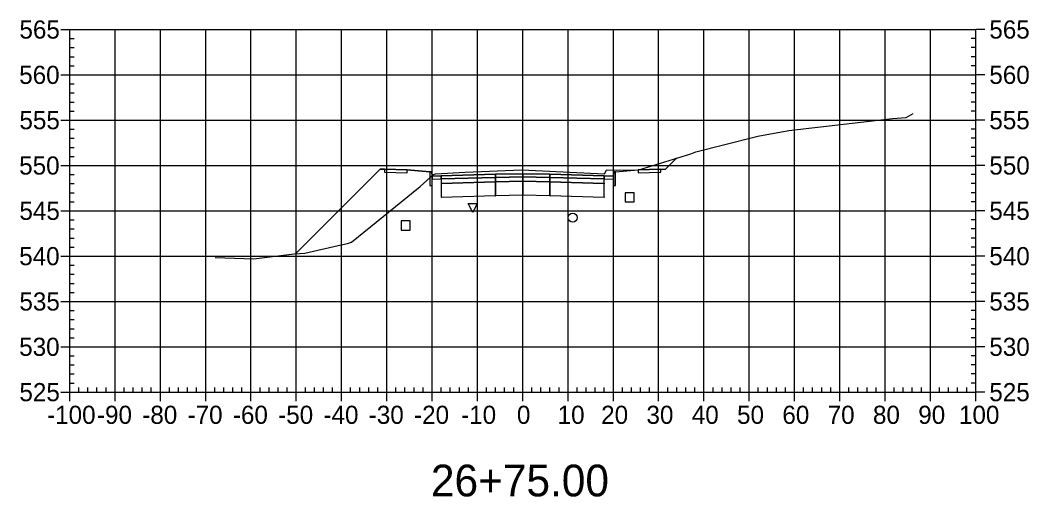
# Model space of a CAD drawing. Extents: x 704834 to 709892, y 372981 to 377533.
# Drawn here: x 708019 to 708241.6, y 377147.7 to 377252.9 of the extents above; entities that cross this region are included whole.
import ezdxf

# ---------------------------------------------------------------- set-up
doc = ezdxf.new("R2010")
doc.units = 0
for name, color, linetype in [('1', 7, 'Continuous'), ('10', 7, 'Continuous'), ('13', 7, 'Continuous'), ('14', 7, 'Continuous'), ('4', 7, 'Continuous'), ('57', 7, 'Continuous'), ('Default_Xsect', 7, 'Continuous'), ('Existing', 7, 'Continuous')]:
    doc.layers.add(name, color=color, linetype=linetype)

msp = doc.modelspace()

# ---------------------------------------------------------------- linework, layer by layer
for points in [[(708161.41, 377220), (708163.78, 377222.37)], [(708098.41, 377220), (708079.78, 377201.37)], [(708099.41, 377220.04), (708098.41, 377220)], [(708160.41, 377220.04), (708161.41, 377220)], [(708109.41, 377219.44), (708104.41, 377219.84)], [(708150.41, 377219.44), (708155.41, 377219.84)]]:
    msp.add_lwpolyline(points)
for points in [[(708104.41, 377219.84), (708099.41, 377220.04), (708099.41, 377219.37), (708104.41, 377219.17)], [(708155.41, 377219.17), (708160.41, 377219.37), (708160.41, 377220.04), (708155.41, 377219.84)], [(708109.91, 377218.44), (708109.83, 377219.44), (708109.41, 377219.44), (708109.41, 377216.44), (708109.91, 377216.44)], [(708111.91, 377218.52), (708109.91, 377218.44), (708109.91, 377217.77), (708111.91, 377217.85)], [(708123.91, 377218.88), (708111.91, 377218.52), (708111.91, 377217.85), (708123.91, 377218.21)], [(708123.91, 377218.21), (708111.91, 377217.85), (708111.91, 377216.85), (708123.91, 377217.21)], [(708123.86, 377218.16), (708123.96, 377218.16), (708123.96, 377218.26), (708123.86, 377218.26)], [(708129.91, 377219), (708123.91, 377218.88), (708123.91, 377218.21), (708129.91, 377218.33)], [(708129.91, 377218.33), (708123.91, 377218.21), (708123.91, 377217.21), (708129.91, 377217.33)], [(708129.86, 377218.28), (708129.96, 377218.28), (708129.96, 377218.38), (708129.86, 377218.38)], [(708129.91, 377218.33), (708135.91, 377218.21), (708135.91, 377218.88), (708129.91, 377219)], [(708129.91, 377217.33), (708135.91, 377217.21), (708135.91, 377218.21), (708129.91, 377218.33)], [(708135.86, 377218.16), (708135.96, 377218.16), (708135.96, 377218.26), (708135.86, 377218.26)], [(708135.91, 377218.21), (708147.91, 377217.85), (708147.91, 377218.52), (708135.91, 377218.88)], [(708135.91, 377217.21), (708147.91, 377216.85), (708147.91, 377217.85), (708135.91, 377218.21)], [(708147.91, 377217.85), (708149.91, 377217.77), (708149.91, 377218.44), (708147.91, 377218.52)], [(708149.91, 377216.44), (708150.41, 377216.44), (708150.41, 377219.44), (708150, 377219.44), (708149.91, 377218.44)], [(708111.86, 377216.8), (708111.96, 377216.8), (708111.96, 377216.9), (708111.86, 377216.9)], [(708123.91, 377217.21), (708111.91, 377216.85), (708111.91, 377213.85), (708123.91, 377214.21)], [(708123.86, 377217.16), (708123.96, 377217.16), (708123.96, 377217.26), (708123.86, 377217.26)], [(708129.91, 377217.33), (708123.91, 377217.21), (708123.91, 377214.21), (708129.91, 377214.33)], [(708129.86, 377217.28), (708129.96, 377217.28), (708129.96, 377217.38), (708129.86, 377217.38)], [(708129.91, 377214.33), (708135.91, 377214.21), (708135.91, 377217.21), (708129.91, 377217.33)], [(708135.86, 377217.16), (708135.96, 377217.16), (708135.96, 377217.26), (708135.86, 377217.26)], [(708135.91, 377214.21), (708147.91, 377213.85), (708147.91, 377216.85), (708135.91, 377217.21)], [(708147.86, 377216.8), (708147.96, 377216.8), (708147.96, 377216.9), (708147.86, 377216.9)], [(708111.86, 377213.8), (708111.96, 377213.8), (708111.96, 377213.9), (708111.86, 377213.9)], [(708123.86, 377214.16), (708123.96, 377214.16), (708123.96, 377214.26), (708123.86, 377214.26)], [(708129.86, 377214.28), (708129.96, 377214.28), (708129.96, 377214.38), (708129.86, 377214.38)], [(708135.86, 377214.16), (708135.96, 377214.16), (708135.96, 377214.26), (708135.86, 377214.26)], [(708147.86, 377213.8), (708147.96, 377213.8), (708147.96, 377213.9), (708147.86, 377213.9)]]:
    msp.add_lwpolyline(points, close=True)
at = {"layer": '1'}
msp.add_lwpolyline([(708118.87, 377210.42), (708117.87, 377212.42), (708119.87, 377212.42)], close=True, dxfattribs=at)
at = {"layer": '10'}
msp.add_lwpolyline([(708103.08, 377206.59), (708105.08, 377206.59), (708105.08, 377208.59), (708103.08, 377208.59)], close=True, dxfattribs=at)
at = {"layer": '13'}
msp.add_circle((708140.91, 377209.33), 1, dxfattribs=at)
at = {"layer": '14'}
for points in [[(708163.78, 377222.37), (708163.78, 377222.42), (708163.78, 377222.37), (708163.73, 377222.37), (708163.78, 377222.37), (708163.78, 377222.32), (708163.78, 377222.37), (708163.83, 377222.37)], [(708111.91, 377218.52), (708111.91, 377218.57), (708111.91, 377218.52), (708111.86, 377218.52), (708111.91, 377218.52), (708111.91, 377218.47), (708111.91, 377218.52), (708111.96, 377218.52)], [(708129.91, 377219), (708129.91, 377219.05), (708129.91, 377219), (708129.86, 377219), (708129.91, 377219), (708129.91, 377218.95), (708129.91, 377219), (708129.96, 377219)], [(708147.91, 377218.52), (708147.91, 377218.57), (708147.91, 377218.52), (708147.86, 377218.52), (708147.91, 377218.52), (708147.91, 377218.47), (708147.91, 377218.52), (708147.96, 377218.52)], [(708079.78, 377201.37), (708079.78, 377201.42), (708079.78, 377201.37), (708079.73, 377201.37), (708079.78, 377201.37), (708079.78, 377201.32), (708079.78, 377201.37), (708079.83, 377201.37)]]:
    msp.add_lwpolyline(points, dxfattribs=at)
at = {"layer": '4'}
msp.add_lwpolyline([(708152.49, 377212.82), (708154.49, 377212.82), (708154.49, 377214.82), (708152.49, 377214.82)], close=True, dxfattribs=at)
at = {"layer": '57'}
for p, q in [((708027.91, 377250.82), (708029.91, 377250.82)), ((708029.91, 377250.82), (708229.91, 377250.82)), ((708029.91, 377170.82), (708029.91, 377250.82)), ((708029.91, 377170.82), (708029.91, 377250.82)), ((708039.91, 377170.82), (708039.91, 377250.82)), ((708049.91, 377170.82), (708049.91, 377250.82)), ((708059.91, 377170.82), (708059.91, 377250.82)), ((708069.91, 377170.82), (708069.91, 377250.82)), ((708079.91, 377170.82), (708079.91, 377250.82)), ((708089.91, 377170.82), (708089.91, 377250.82)), ((708099.91, 377170.82), (708099.91, 377250.82)), ((708109.91, 377170.82), (708109.91, 377250.82)), ((708119.91, 377170.82), (708119.91, 377250.82)), ((708129.91, 377170.82), (708129.91, 377250.82)), ((708139.91, 377170.82), (708139.91, 377250.82)), ((708149.91, 377170.82), (708149.91, 377250.82)), ((708159.91, 377170.82), (708159.91, 377250.82)), ((708169.91, 377170.82), (708169.91, 377250.82)), ((708179.91, 377170.82), (708179.91, 377250.82)), ((708189.91, 377170.82), (708189.91, 377250.82)), ((708199.91, 377170.82), (708199.91, 377250.82)), ((708209.91, 377170.82), (708209.91, 377250.82)), ((708219.91, 377170.82), (708219.91, 377250.82)), ((708229.91, 377170.82), (708229.91, 377250.82)), ((708229.91, 377170.82), (708229.91, 377250.82)), ((708231.91, 377250.82), (708229.91, 377250.82)), ((708029.91, 377248.82), (708030.91, 377248.82)), ((708029.91, 377246.82), (708030.91, 377246.82)), ((708229.91, 377248.82), (708228.91, 377248.82)), ((708229.91, 377246.82), (708228.91, 377246.82)), ((708029.91, 377244.82), (708030.91, 377244.82)), ((708229.91, 377244.82), (708228.91, 377244.82)), ((708029.91, 377242.82), (708030.91, 377242.82)), ((708229.91, 377242.82), (708228.91, 377242.82)), ((708027.91, 377240.82), (708029.91, 377240.82)), ((708029.91, 377240.82), (708229.91, 377240.82)), ((708231.91, 377240.82), (708229.91, 377240.82)), ((708029.91, 377238.82), (708030.91, 377238.82)), ((708229.91, 377238.82), (708228.91, 377238.82)), ((708029.91, 377236.82), (708030.91, 377236.82)), ((708229.91, 377236.82), (708228.91, 377236.82)), ((708029.91, 377234.82), (708030.91, 377234.82)), ((708229.91, 377234.82), (708228.91, 377234.82)), ((708029.91, 377232.82), (708030.91, 377232.82)), ((708229.91, 377232.82), (708228.91, 377232.82)), ((708027.91, 377230.82), (708029.91, 377230.82)), ((708029.91, 377230.82), (708229.91, 377230.82)), ((708231.91, 377230.82), (708229.91, 377230.82)), ((708029.91, 377228.82), (708030.91, 377228.82)), ((708029.91, 377226.82), (708030.91, 377226.82)), ((708229.91, 377228.82), (708228.91, 377228.82)), ((708229.91, 377226.82), (708228.91, 377226.82)), ((708029.91, 377224.82), (708030.91, 377224.82)), ((708229.91, 377224.82), (708228.91, 377224.82)), ((708029.91, 377222.82), (708030.91, 377222.82)), ((708229.91, 377222.82), (708228.91, 377222.82)), ((708027.91, 377220.82), (708029.91, 377220.82)), ((708029.91, 377220.82), (708229.91, 377220.82)), ((708231.91, 377220.82), (708229.91, 377220.82)), ((708029.91, 377218.82), (708030.91, 377218.82)), ((708229.91, 377218.82), (708228.91, 377218.82)), ((708029.91, 377216.82), (708030.91, 377216.82)), ((708229.91, 377216.82), (708228.91, 377216.82)), ((708029.91, 377214.82), (708030.91, 377214.82)), ((708229.91, 377214.82), (708228.91, 377214.82)), ((708029.91, 377212.82), (708030.91, 377212.82)), ((708229.91, 377212.82), (708228.91, 377212.82)), ((708027.91, 377210.82), (708029.91, 377210.82)), ((708029.91, 377210.82), (708229.91, 377210.82)), ((708231.91, 377210.82), (708229.91, 377210.82)), ((708029.91, 377208.82), (708030.91, 377208.82)), ((708029.91, 377206.82), (708030.91, 377206.82)), ((708229.91, 377208.82), (708228.91, 377208.82)), ((708229.91, 377206.82), (708228.91, 377206.82)), ((708029.91, 377204.82), (708030.91, 377204.82)), ((708229.91, 377204.82), (708228.91, 377204.82)), ((708029.91, 377202.82), (708030.91, 377202.82)), ((708229.91, 377202.82), (708228.91, 377202.82)), ((708027.91, 377200.82), (708029.91, 377200.82)), ((708029.91, 377200.82), (708229.91, 377200.82)), ((708231.91, 377200.82), (708229.91, 377200.82)), ((708029.91, 377198.82), (708030.91, 377198.82)), ((708229.91, 377198.82), (708228.91, 377198.82)), ((708029.91, 377196.82), (708030.91, 377196.82)), ((708229.91, 377196.82), (708228.91, 377196.82)), ((708029.91, 377194.82), (708030.91, 377194.82)), ((708229.91, 377194.82), (708228.91, 377194.82)), ((708029.91, 377192.82), (708030.91, 377192.82)), ((708229.91, 377192.82), (708228.91, 377192.82)), ((708027.91, 377190.82), (708029.91, 377190.82)), ((708029.91, 377190.82), (708229.91, 377190.82)), ((708029.91, 377188.82), (708030.91, 377188.82)), ((708229.91, 377188.82), (708228.91, 377188.82)), ((708231.91, 377190.82), (708229.91, 377190.82)), ((708029.91, 377186.82), (708030.91, 377186.82)), ((708229.91, 377186.82), (708228.91, 377186.82)), ((708029.91, 377184.82), (708030.91, 377184.82)), ((708229.91, 377184.82), (708228.91, 377184.82)), ((708029.91, 377182.82), (708030.91, 377182.82)), ((708229.91, 377182.82), (708228.91, 377182.82)), ((708027.91, 377180.82), (708029.91, 377180.82)), ((708029.91, 377180.82), (708229.91, 377180.82)), ((708231.91, 377180.82), (708229.91, 377180.82)), ((708029.91, 377178.82), (708030.91, 377178.82)), ((708229.91, 377178.82), (708228.91, 377178.82)), ((708029.91, 377176.82), (708030.91, 377176.82)), ((708229.91, 377176.82), (708228.91, 377176.82)), ((708029.91, 377174.82), (708030.91, 377174.82)), ((708229.91, 377174.82), (708228.91, 377174.82)), ((708029.91, 377172.82), (708030.91, 377172.82)), ((708031.91, 377170.82), (708031.91, 377171.82)), ((708033.91, 377170.82), (708033.91, 377171.82)), ((708035.91, 377170.82), (708035.91, 377171.82)), ((708037.91, 377170.82), (708037.91, 377171.82)), ((708041.91, 377170.82), (708041.91, 377171.82)), ((708043.91, 377170.82), (708043.91, 377171.82)), ((708045.91, 377170.82), (708045.91, 377171.82)), ((708047.91, 377170.82), (708047.91, 377171.82)), ((708051.91, 377170.82), (708051.91, 377171.82)), ((708053.91, 377170.82), (708053.91, 377171.82)), ((708055.91, 377170.82), (708055.91, 377171.82)), ((708057.91, 377170.82), (708057.91, 377171.82)), ((708061.91, 377170.82), (708061.91, 377171.82)), ((708063.91, 377170.82), (708063.91, 377171.82)), ((708065.91, 377170.82), (708065.91, 377171.82)), ((708067.91, 377170.82), (708067.91, 377171.82)), ((708071.91, 377170.82), (708071.91, 377171.82)), ((708073.91, 377170.82), (708073.91, 377171.82)), ((708075.91, 377170.82), (708075.91, 377171.82)), ((708077.91, 377170.82), (708077.91, 377171.82)), ((708081.91, 377170.82), (708081.91, 377171.82)), ((708083.91, 377170.82), (708083.91, 377171.82)), ((708085.91, 377170.82), (708085.91, 377171.82)), ((708087.91, 377170.82), (708087.91, 377171.82)), ((708091.91, 377170.82), (708091.91, 377171.82)), ((708093.91, 377170.82), (708093.91, 377171.82)), ((708095.91, 377170.82), (708095.91, 377171.82)), ((708097.91, 377170.82), (708097.91, 377171.82)), ((708101.91, 377170.82), (708101.91, 377171.82)), ((708103.91, 377170.82), (708103.91, 377171.82)), ((708105.91, 377170.82), (708105.91, 377171.82)), ((708107.91, 377170.82), (708107.91, 377171.82)), ((708111.91, 377170.82), (708111.91, 377171.82)), ((708113.91, 377170.82), (708113.91, 377171.82)), ((708115.91, 377170.82), (708115.91, 377171.82)), ((708117.91, 377170.82), (708117.91, 377171.82)), ((708121.91, 377170.82), (708121.91, 377171.82)), ((708123.91, 377170.82), (708123.91, 377171.82)), ((708125.91, 377170.82), (708125.91, 377171.82)), ((708127.91, 377170.82), (708127.91, 377171.82)), ((708131.91, 377170.82), (708131.91, 377171.82)), ((708133.91, 377170.82), (708133.91, 377171.82)), ((708135.91, 377170.82), (708135.91, 377171.82)), ((708137.91, 377170.82), (708137.91, 377171.82)), ((708141.91, 377170.82), (708141.91, 377171.82)), ((708143.91, 377170.82), (708143.91, 377171.82)), ((708145.91, 377170.82), (708145.91, 377171.82)), ((708147.91, 377170.82), (708147.91, 377171.82)), ((708151.91, 377170.82), (708151.91, 377171.82)), ((708153.91, 377170.82), (708153.91, 377171.82)), ((708155.91, 377170.82), (708155.91, 377171.82)), ((708157.91, 377170.82), (708157.91, 377171.82)), ((708161.91, 377170.82), (708161.91, 377171.82)), ((708163.91, 377170.82), (708163.91, 377171.82)), ((708165.91, 377170.82), (708165.91, 377171.82)), ((708167.91, 377170.82), (708167.91, 377171.82)), ((708171.91, 377170.82), (708171.91, 377171.82)), ((708173.91, 377170.82), (708173.91, 377171.82)), ((708175.91, 377170.82), (708175.91, 377171.82)), ((708177.91, 377170.82), (708177.91, 377171.82)), ((708181.91, 377170.82), (708181.91, 377171.82)), ((708183.91, 377170.82), (708183.91, 377171.82)), ((708185.91, 377170.82), (708185.91, 377171.82)), ((708187.91, 377170.82), (708187.91, 377171.82)), ((708191.91, 377170.82), (708191.91, 377171.82)), ((708193.91, 377170.82), (708193.91, 377171.82)), ((708195.91, 377170.82), (708195.91, 377171.82)), ((708197.91, 377170.82), (708197.91, 377171.82)), ((708201.91, 377170.82), (708201.91, 377171.82)), ((708203.91, 377170.82), (708203.91, 377171.82)), ((708205.91, 377170.82), (708205.91, 377171.82)), ((708207.91, 377170.82), (708207.91, 377171.82)), ((708211.91, 377170.82), (708211.91, 377171.82)), ((708213.91, 377170.82), (708213.91, 377171.82)), ((708215.91, 377170.82), (708215.91, 377171.82)), ((708217.91, 377170.82), (708217.91, 377171.82)), ((708221.91, 377170.82), (708221.91, 377171.82)), ((708223.91, 377170.82), (708223.91, 377171.82)), ((708225.91, 377170.82), (708225.91, 377171.82)), ((708227.91, 377170.82), (708227.91, 377171.82)), ((708229.91, 377172.82), (708228.91, 377172.82)), ((708027.91, 377170.82), (708029.91, 377170.82)), ((708029.91, 377170.82), (708229.91, 377170.82)), ((708029.91, 377170.82), (708229.91, 377170.82)), ((708029.91, 377168.82), (708029.91, 377170.82)), ((708039.91, 377168.82), (708039.91, 377170.82)), ((708049.91, 377168.82), (708049.91, 377170.82)), ((708059.91, 377168.82), (708059.91, 377170.82)), ((708069.91, 377168.82), (708069.91, 377170.82)), ((708079.91, 377168.82), (708079.91, 377170.82)), ((708089.91, 377168.82), (708089.91, 377170.82)), ((708099.91, 377168.82), (708099.91, 377170.82)), ((708109.91, 377168.82), (708109.91, 377170.82)), ((708119.91, 377168.82), (708119.91, 377170.82)), ((708129.91, 377168.82), (708129.91, 377170.82)), ((708139.91, 377168.82), (708139.91, 377170.82)), ((708149.91, 377168.82), (708149.91, 377170.82)), ((708159.91, 377168.82), (708159.91, 377170.82)), ((708169.91, 377168.82), (708169.91, 377170.82)), ((708179.91, 377168.82), (708179.91, 377170.82)), ((708189.91, 377168.82), (708189.91, 377170.82)), ((708199.91, 377168.82), (708199.91, 377170.82)), ((708209.91, 377168.82), (708209.91, 377170.82)), ((708219.91, 377168.82), (708219.91, 377170.82)), ((708229.91, 377168.82), (708229.91, 377170.82)), ((708231.91, 377170.82), (708229.91, 377170.82))]:
    msp.add_line(p, q, dxfattribs=at)
at = {"layer": 'Default_Xsect'}
msp.add_lwpolyline([(708079.78, 377201.37), (708098.41, 377220), (708099.41, 377220.04), (708104.41, 377219.84), (708109.41, 377219.44), (708109.83, 377219.44), (708109.91, 377218.44), (708111.91, 377218.52), (708123.91, 377218.88), (708129.91, 377219), (708135.91, 377218.88), (708147.91, 377218.52), (708149.91, 377218.44), (708150, 377219.44), (708150.41, 377219.44), (708155.41, 377219.84), (708160.41, 377220.04), (708161.41, 377220), (708163.78, 377222.37)], dxfattribs=at)
at = {"layer": 'Existing'}
msp.add_lwpolyline([(708061.99, 377200.55), (708070.54, 377200.2), (708079.43, 377201.35), (708081.77, 377201.46), (708089.18, 377203.2), (708091.19, 377203.6), (708092.13, 377203.92), (708107.29, 377216.18), (708110.19, 377218.83), (708110.68, 377218.97), (708117.23, 377219.35), (708129.69, 377219.88), (708146.39, 377219.06), (708147.98, 377218.99), (708148.42, 377219.82), (708148.46, 377219.88), (708150.57, 377219.8), (708155.52, 377219.84), (708167.03, 377223.36), (708168.15, 377223.84), (708174.23, 377225.36), (708181.77, 377227.26), (708188.65, 377228.52), (708211.55, 377231.2), (708214.58, 377231.44), (708216.08, 377232.33)], dxfattribs=at)

# ---------------------------------------------------------------- texts
at = {"layer": '1'}
msp.add_text('26+75.00', height=7, dxfattribs=at).set_placement((708109.64, 377147.82))
at = {"layer": '14'}
for p in [(708099.38, 377219.99), (708160.38, 377219.99), (708099.38, 377219.32), (708104.38, 377219.12), (708155.38, 377219.12), (708160.38, 377219.32)]:
    msp.add_text('+', height=0.1, dxfattribs=at).set_placement(p)
at = {"layer": '57'}
for s, p in [('565', (708018.79, 377248.82)), ('565', (708232.91, 377248.82)), ('560', (708018.74, 377238.82)), ('560', (708232.91, 377238.82)), ('555', (708018.79, 377228.82)), ('555', (708232.91, 377228.82)), ('550', (708018.74, 377218.82)), ('550', (708232.91, 377218.82)), ('545', (708018.79, 377208.82)), ('545', (708232.91, 377208.82)), ('540', (708018.74, 377198.82)), ('540', (708232.91, 377198.82)), ('535', (708018.79, 377188.82)), ('535', (708232.91, 377188.82)), ('530', (708018.74, 377178.82)), ('530', (708232.91, 377178.82)), ('525', (708018.79, 377168.82)), ('525', (708232.91, 377168.82)), ('-100', (708024.9, 377163.82)), ('-90', (708035.91, 377163.82)), ('-80', (708045.91, 377163.82)), ('-70', (708055.91, 377163.82)), ('-60', (708065.91, 377163.82)), ('-50', (708075.91, 377163.82)), ('-40', (708085.91, 377163.82)), ('-30', (708095.91, 377163.82)), ('-20', (708105.91, 377163.82)), ('-10', (708116.3, 377163.82)), ('0', (708128.62, 377163.82)), ('10', (708137.61, 377163.82)), ('20', (708147.22, 377163.82)), ('30', (708157.22, 377163.82)), ('40', (708167.22, 377163.82)), ('50', (708177.22, 377163.82)), ('60', (708187.22, 377163.82)), ('70', (708197.22, 377163.82)), ('80', (708207.22, 377163.82)), ('90', (708217.22, 377163.82)), ('100', (708226.21, 377163.82))]:
    msp.add_text(s, height=4, dxfattribs=at).set_placement(p)

doc.saveas('drawing.dxf')
